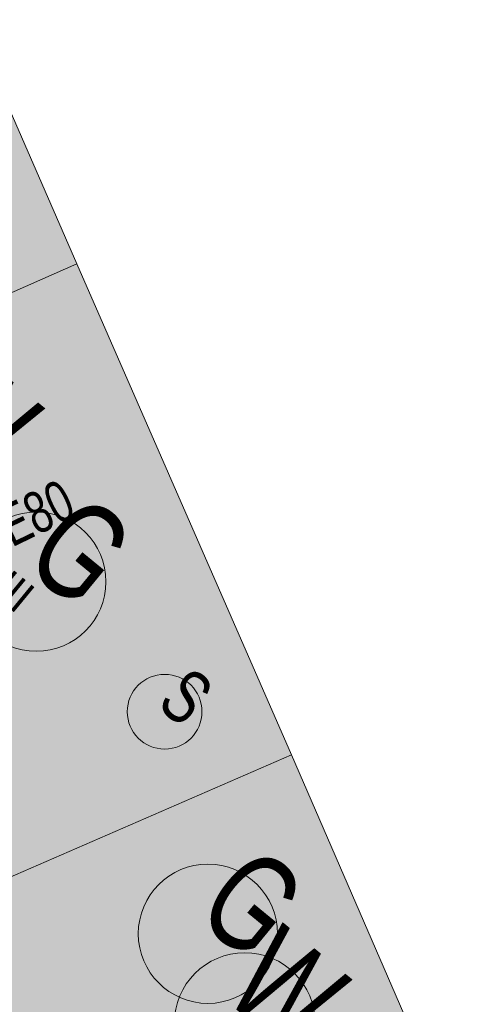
# Model space of a CAD drawing. Header units: metres. Extents: x -740 to 758, y -633 to 854.
# Tile 952 of 1056: x 340 to 351, y 251 to 276. Entities that reach past the tile are written whole.
import ezdxf

# ---------------------------------------------------------------- set-up
doc = ezdxf.new("R2010")
doc.units = ezdxf.units.M
doc.header["$MEASUREMENT"] = 0
for name, color, linetype in [('Gas.LOVION', 7, 'Continuous'), ('Grundkarte.LOVION', 7, 'Continuous'), ('Grundkarte_Text.LOVION', 7, 'Continuous'), ('Strom.LOVION', 7, 'Continuous'), ('Wasser.LOVION', 7, 'Continuous')]:
    doc.layers.add(name, color=color, linetype=linetype)
doc.styles.add('ERSTELLTER_STIL_1', font='arial.ttf')

msp = doc.modelspace()

# ---------------------------------------------------------------- hatches: boundary and pattern name
at = {"layer": 'Grundkarte.LOVION', "linetype": 'Continuous', "lineweight": 18}
for points in [[(326.78, 278.428), (332.18, 266.128), (341.048, 270.04), (335.675, 282.371)], [(332.18, 266.128), (337.693, 253.574), (346.567, 257.427), (341.048, 270.04)], [(337.693, 253.574), (342.297, 243.059), (343.715, 243.671), (351.107, 246.965), (346.567, 257.427)]]:
    msp.add_hatch(color=9, dxfattribs=at).paths.add_polyline_path(points)

# ---------------------------------------------------------------- linework, layer by layer
at = {"layer": 'Gas.LOVION', "color": 5, "linetype": 'Continuous', "lineweight": 18}
for centre in [(340.01, 261.878), (344.418, 252.835)]:
    msp.add_circle(centre, 1.788, dxfattribs=at)
at = {"layer": 'Grundkarte.LOVION', "color": 8, "linetype": 'Continuous', "lineweight": 18}
for points in [[(326.78, 278.428), (335.675, 282.371), (341.048, 270.04), (332.18, 266.128)], [(332.18, 266.128), (341.048, 270.04), (346.567, 257.427), (337.693, 253.574)], [(337.693, 253.574), (346.567, 257.427), (351.107, 246.965), (343.715, 243.671), (342.297, 243.059)]]:
    msp.add_lwpolyline(points, close=True, dxfattribs=at)
at = {"layer": 'Strom.LOVION', "color": 1, "linetype": 'Continuous', "lineweight": 18}
msp.add_circle((343.306, 258.538), 0.959, dxfattribs=at)
at = {"layer": 'Wasser.LOVION', "color": 94, "linetype": 'Continuous', "lineweight": 18}
msp.add_circle((345.365, 250.535), 1.811, dxfattribs=at)

# ---------------------------------------------------------------- texts
at = {"layer": 'Gas.LOVION', "color": 5, "linetype": 'Continuous', "lineweight": 18, "char_height": 2.48984, "attachment_point": 7, "rotation": 320.5839, "style": 'ERSTELLTER_STIL_1'}
for s, insert in [('{\\A1;\\W0.71563x;G}', (339.589, 262.296)), ('{\\A1;\\W0.71561x;G}', (344.005, 253.255))]:
    msp.add_mtext(s, dxfattribs=dict(at, insert=insert))
at = {"layer": 'Grundkarte_Text.LOVION', "color": 7, "linetype": 'Continuous', "lineweight": 13, "insert": (338.839, 261.584), "char_height": 0.83073, "attachment_point": 7, "rotation": 320.5841, "style": 'ERSTELLTER_STIL_1'}
msp.add_mtext('{\\A1;\\W0.89446x;III}', dxfattribs=at)
at = {"layer": 'Strom.LOVION', "color": 1, "linetype": 'Continuous', "lineweight": 18, "insert": (343.058, 258.671), "char_height": 1.37441, "attachment_point": 7, "rotation": 320.5841, "style": 'ERSTELLTER_STIL_1'}
msp.add_mtext('{\\A1;\\W0.71557x;S}', dxfattribs=at)
at = {"layer": 'Wasser.LOVION', "color": 94, "linetype": 'Continuous', "lineweight": 18, "attachment_point": 7, "style": 'ERSTELLTER_STIL_1'}
for insert, char_height, rotation in [((336.854, 265.89), 2.4898, 320.5848), ((344.747, 251.218), 2.48984, 320.5839)]:
    msp.add_mtext('{\\A1;\\W0.71562x;W}', dxfattribs=dict(at, insert=insert, char_height=char_height, rotation=rotation))
at = {"layer": 'Wasser.LOVION', "color": 150, "linetype": 'Continuous', "lineweight": 18, "insert": (337.411, 261.787), "char_height": 1.06708, "attachment_point": 7, "rotation": 25.74, "style": 'ERSTELLTER_STIL_1'}
msp.add_mtext('{\\A1;\\W0.71559x;40 PE80}', dxfattribs=at)

doc.saveas('drawing.dxf')
